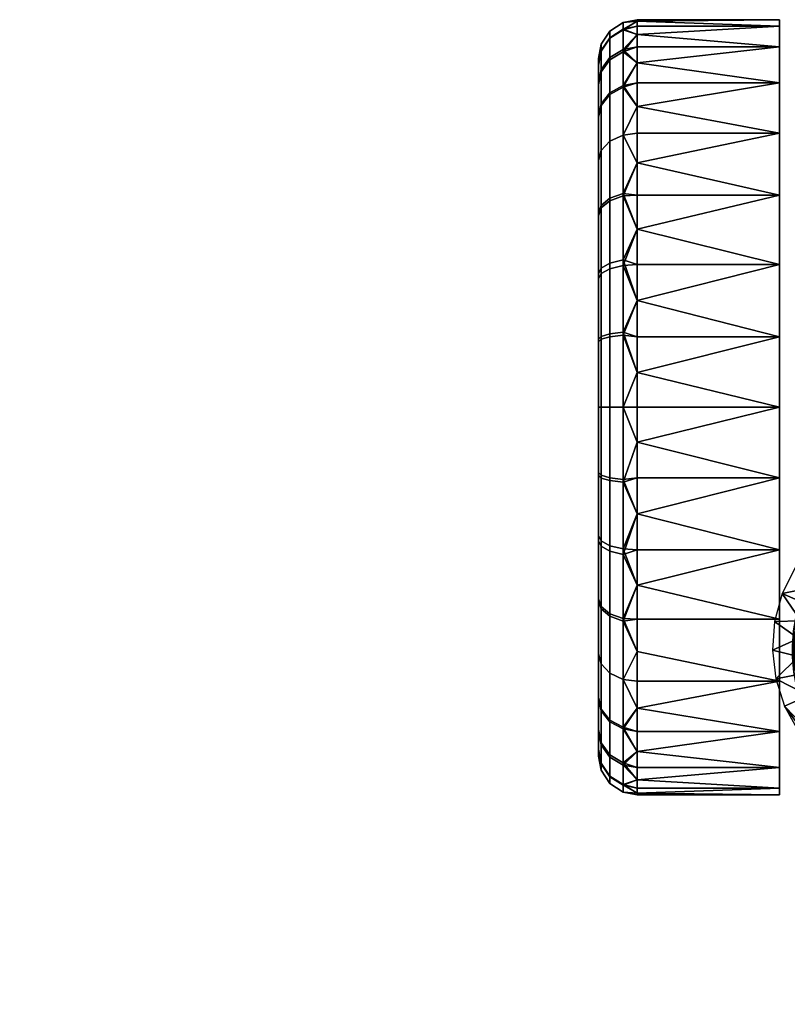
# Model space of a CAD drawing. Header units: millimetres. Extents: x -347 to 347, y -351 to 323.
# Tile 585 of 656: x -269 to -210, y 247 to 323. Entities that reach past the tile are written whole.
import ezdxf

# ---------------------------------------------------------------- set-up
doc = ezdxf.new("R2010")
doc.units = ezdxf.units.MM
doc.header["$MEASUREMENT"] = 0
doc.layers.add('kolecka', color=250, linetype='Continuous')
doc.layers.add('podnoz', color=7, linetype='Continuous')

msp = doc.modelspace()

# ---------------------------------------------------------------- meshes
at = {"layer": 'kolecka'}
mesh = msp.add_polyface(dxfattribs=at)
corners = [(-210.26, 320.65, 18.957), (-210.26, 317.867, 13.584), (-221.26, 319.405, 16.221), (-210.26, 322.256, 24.541), (-221.26, 322.256, 24.541), (-221.26, 322.635, 27.304), (-210.26, 322.757, 30), (-221.26, 322.757, 30), (-221.26, 322.635, 32.696), (-210.26, 322.256, 35.459), (-221.26, 320.65, 18.957), (-221.26, 321.599, 21.745), (-210.26, 320.65, 41.043), (-221.26, 320.65, 41.043), (-221.26, 319.405, 43.779), (-210.26, 317.867, 46.416), (-221.26, 322.256, 35.459), (-221.26, 321.599, 38.255), (-221.26, 317.867, 13.584), (-221.26, 317.867, 46.416), (-223.381, 319.834, 19.28), (-222.363, 320.456, 19.034), (-222.363, 317.654, 13.646), (-223.381, 317.096, 14.013), (-223.381, 321.362, 24.544), (-222.363, 322.018, 24.419), (-224.049, 320.363, 24.734), (-224.049, 318.889, 19.654), (-224.26, 319.278, 24.941), (-224.26, 317.862, 20.061), (-223.381, 321.879, 30), (-222.363, 322.547, 30), (-224.049, 320.862, 30), (-224.26, 319.758, 30), (-223.381, 321.318, 35.681), (-222.363, 321.973, 35.812), (-224.049, 320.32, 35.483), (-224.26, 319.237, 35.267), (-223.381, 319.662, 41.145), (-222.363, 320.28, 41.4), (-224.049, 318.723, 40.755), (-224.26, 317.702, 40.333), (-223.381, 316.969, 46.178), (-222.363, 317.525, 46.549)]
mesh.append_faces([[corners[k] for k in face] for face in [(0, 1, 2, 2), (3, 4, 5, 6), (6, 7, 8, 9), (0, 10, 11, 3), (12, 13, 14, 15), (9, 16, 17, 12), (1, 18, 2, 2), (0, 2, 10, 10), (3, 11, 4, 4), (9, 8, 16, 16), (7, 6, 5, 5), (12, 17, 13, 13), (19, 15, 14, 14), (20, 21, 22, 23), (24, 25, 21, 20), (26, 24, 20, 27), (28, 26, 27, 29), (30, 31, 25, 24), (32, 30, 24, 26), (33, 32, 26, 28), (34, 35, 31, 30), (36, 34, 30, 32), (37, 36, 32, 33), (38, 39, 35, 34), (40, 38, 34, 36), (41, 40, 36, 37), (42, 43, 39, 38), (21, 11, 10, 10), (25, 4, 11, 11), (31, 7, 5, 5), (31, 8, 7, 7), (25, 5, 4, 4), (35, 17, 16, 16), (39, 13, 17, 17), (43, 19, 14, 14), (39, 14, 13, 13), (35, 16, 8, 8), (21, 10, 2, 2), (25, 11, 21, 21), (31, 5, 25, 25), (39, 17, 35, 35), (43, 14, 39, 39), (31, 35, 8, 8), (22, 21, 2, 2), (37, 33, 28, 28)]])
mesh = msp.add_polyface(dxfattribs=at)
corners = [(-210.26, 309.173, 4.89), (-221.26, 309.173, 4.89), (-221.26, 311.666, 6.709), (-210.26, 313.97, 8.787), (-221.26, 313.97, 8.787), (-221.26, 316.047, 11.091), (-210.26, 317.867, 13.584), (-210.26, 317.867, 46.416), (-221.26, 317.867, 46.416), (-221.26, 316.047, 48.909), (-210.26, 313.97, 51.213), (-221.26, 313.97, 51.213), (-221.26, 311.666, 53.291), (-210.26, 309.173, 55.11), (-221.26, 317.867, 13.584), (-221.26, 309.173, 55.11), (-223.381, 313.349, 9.407), (-222.363, 313.822, 8.935), (-222.363, 309.307, 5.232), (-223.381, 308.935, 5.787), (-224.049, 312.63, 10.127), (-224.049, 308.37, 6.633), (-224.26, 311.849, 10.907), (-224.26, 307.757, 7.551), (-223.381, 317.096, 14.013), (-222.363, 317.654, 13.646), (-224.049, 316.246, 14.571), (-224.26, 315.323, 15.177), (-224.049, 318.889, 19.654), (-223.381, 319.834, 19.28), (-224.26, 317.862, 20.061), (-224.049, 316.124, 45.613), (-223.381, 316.969, 46.178), (-223.381, 319.662, 41.145), (-224.049, 318.723, 40.755), (-224.26, 315.206, 45), (-224.26, 317.702, 40.333), (-223.381, 313.349, 50.593), (-222.363, 313.822, 51.065), (-222.363, 317.525, 46.549), (-224.049, 312.63, 49.873), (-224.26, 311.849, 49.093), (-223.381, 308.744, 54.34), (-222.363, 309.111, 54.898), (-224.049, 308.186, 53.49), (-224.26, 307.58, 52.567), (-221.26, 319.405, 16.221), (-224.26, 319.278, 24.941), (-224.26, 319.237, 35.267)]
mesh.append_faces([[corners[k] for k in face] for face in [(0, 1, 2, 2), (3, 0, 2, 2), (3, 4, 5, 6), (7, 8, 9, 10), (10, 11, 12, 13), (3, 2, 4, 4), (14, 6, 5, 5), (10, 9, 11, 11), (13, 12, 15, 15), (16, 17, 18, 19), (20, 16, 19, 21), (22, 20, 21, 23), (24, 25, 17, 16), (26, 24, 16, 20), (27, 26, 20, 22), (28, 29, 24, 26), (30, 28, 26, 27), (31, 32, 33, 34), (35, 31, 34, 36), (37, 38, 39, 32), (40, 37, 32, 31), (41, 40, 31, 35), (42, 43, 38, 37), (44, 42, 37, 40), (45, 44, 40, 41), (18, 2, 1, 1), (17, 4, 2, 2), (25, 14, 5, 5), (25, 46, 14, 14), (17, 5, 4, 4), (39, 9, 8, 8), (17, 2, 18, 18), (25, 5, 17, 17), (38, 12, 11, 11), (43, 15, 12, 12), (43, 12, 38, 38), (38, 11, 9, 39), (23, 47, 27, 27), (27, 47, 30, 30), (22, 23, 27, 27), (23, 48, 47, 47), (45, 41, 35, 35), (23, 45, 35, 35), (48, 35, 36, 36), (23, 35, 48, 48)]])
mesh = msp.add_polyface(dxfattribs=at)
corners = [(-210.26, 292.757), (-221.26, 295.452, 0.121), (-210.26, 298.216, 0.501), (-210.26, 303.8, 2.106), (-221.26, 301.011, 1.158), (-210.26, 309.173, 4.89), (-221.26, 306.536, 3.351), (-221.26, 298.216, 0.501), (-221.26, 303.8, 2.106), (-221.26, 309.173, 4.89), (-210.26, 309.173, 55.11), (-221.26, 309.173, 55.11), (-221.26, 306.536, 56.649), (-210.26, 303.8, 57.894), (-221.26, 303.8, 57.894), (-221.26, 301.011, 58.842), (-210.26, 298.216, 59.499), (-221.26, 298.216, 59.499), (-221.26, 295.452, 59.879), (-223.381, 298.438, 1.439), (-222.363, 298.568, 0.783), (-222.363, 292.757, 0.211), (-223.381, 292.757, 0.879), (-224.049, 298.24, 2.436), (-224.049, 292.757, 1.896), (-223.381, 303.902, 3.095), (-222.363, 304.157, 2.477), (-224.049, 303.512, 4.034), (-224.26, 303.09, 5.054), (-224.26, 298.024, 3.519), (-223.381, 308.935, 5.787), (-222.363, 309.307, 5.232), (-224.049, 308.37, 6.633), (-224.26, 307.757, 7.551), (-223.381, 303.476, 57.077), (-222.363, 303.722, 57.698), (-222.363, 309.111, 54.898), (-223.381, 308.744, 54.34), (-224.049, 303.102, 56.131), (-224.049, 308.186, 53.49), (-224.26, 302.696, 55.104), (-224.26, 307.58, 52.567), (-223.381, 298.213, 58.605), (-222.363, 298.338, 59.261), (-224.049, 298.022, 57.606), (-224.26, 297.816, 56.521), (-224.26, 287.489, 56.48)]
mesh.append_faces([[corners[k] for k in face] for face in [(0, 1, 2, 2), (3, 2, 4, 4), (5, 3, 6, 6), (2, 1, 7, 7), (2, 7, 4, 4), (3, 8, 6, 6), (5, 6, 9, 9), (8, 3, 4, 4), (10, 11, 12, 13), (13, 14, 15, 16), (16, 17, 18, 18), (17, 16, 15, 15), (14, 13, 12, 12), (19, 20, 21, 22), (23, 19, 22, 24), (25, 26, 20, 19), (27, 25, 19, 23), (28, 27, 23, 29), (30, 31, 26, 25), (32, 30, 25, 27), (33, 32, 27, 28), (34, 35, 36, 37), (38, 34, 37, 39), (40, 38, 39, 41), (42, 43, 35, 34), (44, 42, 34, 38), (45, 44, 38, 40), (20, 7, 1, 1), (26, 8, 4, 4), (26, 6, 8, 8), (20, 4, 7, 7), (31, 9, 6, 6), (26, 4, 20, 20), (26, 31, 6, 6), (35, 14, 12, 12), (35, 15, 14, 14), (36, 12, 11, 11), (35, 12, 36, 36), (43, 18, 17, 17), (15, 35, 43, 43), (17, 15, 43, 43), (29, 33, 28, 28), (33, 46, 45, 45), (41, 45, 40, 40), (33, 45, 41, 41)]])
mesh = msp.add_polyface(dxfattribs=at)
corners = [(-221.26, 295.452, 0.121), (-210.26, 292.757), (-221.26, 292.757), (-210.26, 298.216, 59.499), (-221.26, 295.452, 59.879), (-221.26, 292.757, 60), (-210.26, 292.757, 60), (-221.26, 290.061, 59.879), (-210.26, 287.298, 59.499), (-221.26, 287.298, 59.499), (-221.26, 284.502, 58.842), (-210.26, 281.714, 57.894), (-210.26, 281.714, 2.106), (-221.26, 281.714, 2.106), (-221.26, 284.502, 1.158), (-210.26, 287.298, 0.501), (-221.26, 287.298, 0.501), (-221.26, 290.061, 0.121), (-224.26, 298.024, 3.519), (-224.049, 298.24, 2.436), (-224.049, 292.757, 1.896), (-224.26, 292.757, 3), (-223.381, 292.757, 59.122), (-222.363, 292.757, 59.79), (-222.363, 298.338, 59.261), (-223.381, 298.213, 58.605), (-224.049, 292.757, 58.105), (-224.049, 298.022, 57.606), (-224.26, 292.757, 57.001), (-224.26, 297.816, 56.521), (-223.381, 287.075, 58.561), (-222.363, 286.945, 59.216), (-224.049, 287.274, 57.563), (-224.26, 287.489, 56.48), (-223.381, 281.612, 56.906), (-222.363, 281.356, 57.523), (-224.049, 282.001, 55.966), (-224.26, 282.424, 54.946), (-223.381, 287.301, 1.395), (-222.363, 287.175, 0.738), (-222.363, 281.791, 2.302), (-223.381, 282.037, 2.923), (-224.049, 287.491, 2.394), (-224.049, 282.412, 3.869), (-224.26, 287.698, 3.478), (-224.26, 282.818, 4.895), (-223.381, 292.757, 0.879), (-222.363, 292.757, 0.211), (-222.363, 298.568, 0.783), (-224.26, 307.757, 7.551), (-224.26, 277.934, 7.433)]
mesh.append_faces([[corners[k] for k in face] for face in [(0, 1, 2, 2), (3, 4, 5, 6), (5, 7, 6, 6), (8, 6, 7, 7), (8, 7, 9, 9), (8, 9, 10, 11), (12, 13, 14, 15), (15, 16, 17, 1), (15, 14, 16, 16), (1, 17, 2, 2), (18, 19, 20, 21), (22, 23, 24, 25), (26, 22, 25, 27), (28, 26, 27, 29), (30, 31, 23, 22), (32, 30, 22, 26), (33, 32, 26, 28), (34, 35, 31, 30), (36, 34, 30, 32), (37, 36, 32, 33), (38, 39, 40, 41), (42, 38, 41, 43), (44, 42, 43, 45), (46, 47, 39, 38), (20, 46, 38, 42), (21, 20, 42, 44), (47, 0, 2, 2), (48, 0, 47, 47), (5, 4, 23, 23), (24, 23, 4, 4), (31, 9, 7, 7), (31, 10, 9, 9), (31, 7, 23, 23), (35, 10, 31, 31), (39, 16, 14, 14), (47, 2, 17, 17), (47, 17, 16, 39), (14, 40, 39, 39), (5, 23, 7, 7), (33, 49, 50, 50), (28, 29, 33, 33), (44, 50, 18, 18), (49, 18, 50, 50), (21, 44, 18, 18)]])
mesh = msp.add_polyface(dxfattribs=at)
corners = [(-210.26, 281.714, 57.894), (-221.26, 281.714, 57.894), (-221.26, 278.978, 56.649), (-210.26, 276.341, 55.11), (-221.26, 276.341, 55.11), (-221.26, 273.848, 53.291), (-210.26, 271.543, 51.213), (-221.26, 284.502, 58.842), (-221.26, 271.543, 51.213), (-210.26, 271.543, 8.787), (-221.26, 269.466, 11.091), (-221.26, 271.543, 8.787), (-221.26, 273.848, 6.709), (-210.26, 281.714, 2.106), (-221.26, 278.978, 3.351), (-221.26, 281.714, 2.106), (-223.381, 276.579, 54.213), (-222.363, 276.208, 54.768), (-222.363, 281.356, 57.523), (-223.381, 281.612, 56.906), (-224.049, 277.144, 53.367), (-224.049, 282.001, 55.966), (-224.26, 277.757, 52.449), (-224.26, 282.424, 54.946), (-223.381, 272.164, 50.593), (-222.363, 271.692, 51.065), (-224.049, 272.883, 49.873), (-224.26, 273.664, 49.092), (-224.049, 269.267, 45.429), (-223.381, 268.417, 45.988), (-224.26, 270.19, 44.823), (-224.049, 272.883, 10.127), (-223.381, 272.164, 9.407), (-223.381, 268.544, 13.822), (-224.049, 269.39, 14.387), (-224.26, 273.664, 10.907), (-224.26, 270.308, 15), (-223.381, 276.769, 5.66), (-222.363, 276.402, 5.102), (-222.363, 271.692, 8.935), (-224.049, 277.328, 6.51), (-224.26, 277.934, 7.433), (-223.381, 282.037, 2.923), (-222.363, 281.791, 2.302), (-224.049, 282.412, 3.869), (-224.26, 282.818, 4.895), (-221.26, 269.466, 48.909), (-221.26, 276.341, 4.89), (-221.26, 284.502, 1.158), (-224.26, 287.698, 3.478), (-224.26, 266.235, 35.059), (-224.26, 287.489, 56.48)]
mesh.append_faces([[corners[k] for k in face] for face in [(0, 1, 2, 3), (3, 4, 5, 6), (0, 7, 1, 1), (3, 2, 4, 4), (8, 6, 5, 5), (9, 10, 11, 11), (9, 11, 12, 12), (13, 14, 15, 15), (16, 17, 18, 19), (20, 16, 19, 21), (22, 20, 21, 23), (24, 25, 17, 16), (26, 24, 16, 20), (27, 26, 20, 22), (28, 29, 24, 26), (30, 28, 26, 27), (31, 32, 33, 34), (35, 31, 34, 36), (37, 38, 39, 32), (40, 37, 32, 31), (41, 40, 31, 35), (42, 43, 38, 37), (44, 42, 37, 40), (45, 44, 40, 41), (18, 2, 1, 1), (17, 4, 2, 2), (18, 1, 7, 7), (25, 8, 5, 5), (25, 46, 8, 8), (17, 5, 4, 4), (25, 5, 17, 17), (18, 17, 2, 2), (38, 47, 12, 12), (38, 14, 47, 47), (43, 48, 15, 15), (43, 15, 14, 14), (38, 12, 11, 39), (43, 14, 38, 38), (41, 49, 45, 45), (41, 35, 36, 36), (30, 27, 22, 22), (22, 50, 30, 30), (51, 22, 23, 23), (41, 50, 22, 22), (41, 22, 51, 51)]])
mesh = msp.add_polyface(dxfattribs=at)
corners = [(-188.26, 281.714, 57.894), (-188.26, 276.341, 55.11), (-177.26, 278.978, 56.649), (-177.26, 281.714, 57.894), (-188.26, 271.543, 51.213), (-177.26, 273.848, 53.291), (-177.26, 276.341, 55.11), (-177.26, 284.502, 58.842), (-177.26, 271.543, 51.213), (-188.26, 267.647, 46.416), (-177.26, 269.466, 48.909), (-188.26, 264.863, 41.043), (-177.26, 266.108, 43.779), (-177.26, 267.647, 46.416), (-188.26, 264.863, 18.957), (-188.26, 267.647, 13.584), (-177.26, 266.108, 16.221), (-177.26, 264.863, 18.957), (-188.26, 271.543, 8.787), (-177.26, 269.466, 11.091), (-177.26, 267.647, 13.584), (-188.26, 276.341, 4.89), (-188.26, 281.714, 2.106), (-177.26, 278.978, 3.351), (-177.26, 276.341, 4.89), (-177.26, 273.848, 6.709), (-177.26, 271.543, 8.787), (-177.26, 264.863, 41.043), (-177.26, 281.714, 2.106), (-176.154, 281.356, 57.523), (-176.154, 276.208, 54.768), (-176.154, 271.692, 51.065), (-176.154, 267.859, 46.354), (-176.154, 265.059, 40.966), (-176.154, 265.234, 18.6), (-177.26, 263.915, 21.745), (-176.154, 267.989, 13.451), (-176.154, 271.692, 8.935), (-177.26, 263.915, 38.255), (-176.154, 276.402, 5.102), (-176.154, 281.791, 2.302), (-210.26, 276.341, 4.89), (-221.26, 276.341, 4.89), (-221.26, 278.978, 3.351), (-210.26, 281.714, 2.106), (-210.26, 271.543, 8.787), (-221.26, 273.848, 6.709)]
mesh.append_faces([[corners[k] for k in face] for face in [(0, 1, 2, 3), (1, 4, 5, 6), (0, 3, 7, 7), (1, 6, 2, 2), (8, 5, 4, 4), (4, 9, 10, 8), (9, 11, 12, 13), (14, 15, 16, 17), (15, 18, 19, 20), (21, 22, 23, 24), (18, 21, 25, 26), (9, 13, 10, 10), (11, 27, 12, 12), (15, 20, 16, 16), (18, 26, 19, 19), (22, 28, 23, 23), (24, 25, 21, 21), (29, 3, 2, 2), (30, 2, 6, 6), (29, 7, 3, 3), (31, 5, 8, 8), (31, 8, 10, 10), (32, 13, 12, 12), (33, 12, 27, 27), (32, 10, 13, 13), (30, 6, 5, 5), (34, 35, 17, 17), (34, 17, 16, 16), (36, 20, 19, 19), (37, 19, 26, 26), (36, 16, 20, 20), (33, 27, 38, 38), (31, 30, 5, 5), (32, 31, 10, 10), (29, 2, 30, 30), (36, 34, 16, 16), (32, 12, 33, 33), (39, 25, 24, 24), (39, 24, 23, 23), (40, 23, 28, 28), (39, 37, 26, 25), (40, 39, 23, 23), (19, 37, 36, 36), (41, 42, 43, 44), (45, 46, 42, 41)]])
mesh = msp.add_polyface(dxfattribs=at)
corners = [(-210.26, 271.543, 51.213), (-221.26, 271.543, 51.213), (-221.26, 269.466, 48.909), (-210.26, 267.647, 46.416), (-221.26, 267.647, 46.416), (-221.26, 266.108, 43.779), (-210.26, 264.863, 41.043), (-210.26, 264.863, 18.957), (-221.26, 264.863, 18.957), (-221.26, 266.108, 16.221), (-210.26, 267.647, 13.584), (-221.26, 267.647, 13.584), (-221.26, 269.466, 11.091), (-210.26, 271.543, 8.787), (-221.26, 264.863, 41.043), (-221.26, 263.915, 21.745), (-223.381, 268.417, 45.988), (-222.363, 267.859, 46.354), (-222.363, 271.692, 51.065), (-223.381, 272.164, 50.593), (-223.381, 265.68, 40.72), (-222.363, 265.059, 40.966), (-224.049, 266.625, 40.345), (-224.049, 269.267, 45.429), (-224.26, 267.652, 39.939), (-224.26, 270.19, 44.823), (-223.381, 264.152, 35.456), (-222.363, 263.495, 35.582), (-224.049, 265.151, 35.266), (-224.26, 266.235, 35.059), (-224.049, 264.652, 30), (-223.381, 263.635, 30), (-224.26, 265.756, 30), (-224.049, 265.193, 24.517), (-223.381, 264.196, 24.319), (-224.26, 266.276, 24.733), (-223.381, 265.851, 18.855), (-222.363, 265.234, 18.6), (-222.363, 263.541, 24.188), (-224.049, 266.791, 19.245), (-224.26, 267.811, 19.667), (-223.381, 268.544, 13.822), (-222.363, 267.989, 13.451), (-224.049, 269.39, 14.387), (-224.26, 270.308, 15), (-223.381, 272.164, 9.407), (-222.363, 271.692, 8.935), (-221.26, 271.543, 8.787), (-221.26, 263.915, 38.255), (-224.26, 277.934, 7.433)]
mesh.append_faces([[corners[k] for k in face] for face in [(0, 1, 2, 3), (3, 4, 5, 6), (7, 8, 9, 10), (10, 11, 12, 13), (3, 2, 4, 4), (6, 5, 14, 14), (10, 9, 11, 11), (8, 7, 15, 15), (16, 17, 18, 19), (20, 21, 17, 16), (22, 20, 16, 23), (24, 22, 23, 25), (26, 27, 21, 20), (28, 26, 20, 22), (29, 28, 22, 24), (30, 31, 26, 28), (32, 30, 28, 29), (33, 34, 31, 30), (35, 33, 30, 32), (36, 37, 38, 34), (39, 36, 34, 33), (40, 39, 33, 35), (41, 42, 37, 36), (43, 41, 36, 39), (44, 43, 39, 40), (45, 46, 42, 41), (17, 5, 4, 4), (21, 14, 5, 5), (17, 4, 2, 2), (37, 8, 15, 15), (37, 9, 8, 8), (42, 12, 11, 11), (46, 47, 12, 12), (42, 11, 9, 9), (21, 48, 14, 14), (17, 2, 18, 18), (27, 48, 21, 21), (42, 9, 37, 37), (17, 21, 5, 5), (12, 42, 46, 46), (35, 44, 40, 40), (32, 29, 35, 35), (49, 44, 35, 35), (29, 49, 35, 35), (25, 29, 24, 24)]])
mesh = msp.add_polyface(dxfattribs=at)
corners = [(-188.26, 263.258, 35.459), (-188.26, 262.757, 30), (-177.26, 262.878, 32.696), (-177.26, 263.258, 35.459), (-188.26, 263.258, 24.541), (-177.26, 262.878, 27.304), (-177.26, 262.757, 30), (-188.26, 264.863, 41.043), (-177.26, 263.915, 38.255), (-177.26, 264.863, 41.043), (-188.26, 264.863, 18.957), (-177.26, 264.863, 18.957), (-177.26, 263.915, 21.745), (-177.26, 263.258, 24.541), (-175.138, 263.635, 30), (-175.138, 264.152, 35.456), (-176.154, 263.495, 35.582), (-176.154, 262.966, 30), (-175.138, 264.196, 24.319), (-176.154, 263.541, 24.188), (-176.154, 265.059, 40.966), (-176.154, 265.234, 18.6), (-210.26, 263.258, 35.459), (-221.26, 263.258, 35.459), (-221.26, 262.878, 32.696), (-210.26, 262.757, 30), (-221.26, 262.757, 30), (-221.26, 262.878, 27.304), (-210.26, 263.258, 24.541), (-210.26, 264.863, 41.043), (-221.26, 264.863, 41.043), (-221.26, 263.915, 38.255), (-221.26, 263.258, 24.541), (-221.26, 263.915, 21.745), (-210.26, 264.863, 18.957), (-223.381, 263.635, 30), (-222.363, 262.966, 30), (-222.363, 263.495, 35.582), (-223.381, 264.152, 35.456), (-223.381, 264.196, 24.319), (-222.363, 263.541, 24.188), (-222.363, 265.234, 18.6), (-300.408, -56.257, 30), (-300.408, -56.378, 27.304), (-311.408, -56.257, 30), (-299.304, -56.466, 30), (-300.408, -56.378, 32.696), (-333.408, -56.758, 24.541), (-344.408, -56.378, 27.304), (-344.408, -56.257, 30), (-333.408, -56.257, 30), (-344.408, -56.378, 32.696), (-333.408, -56.758, 35.459), (-345.513, -56.466, 30)]
mesh.append_faces([[corners[k] for k in face] for face in [(0, 1, 2, 3), (1, 4, 5, 6), (7, 0, 8, 9), (4, 10, 11, 12), (1, 6, 2, 2), (4, 13, 5, 5), (4, 12, 13, 13), (3, 8, 0, 0), (14, 15, 16, 17), (18, 14, 17, 19), (16, 8, 3, 3), (16, 3, 2, 2), (17, 6, 5, 5), (19, 5, 13, 13), (17, 2, 6, 6), (19, 13, 12, 12), (16, 20, 8, 8), (17, 16, 2, 2), (21, 19, 12, 12), (17, 5, 19, 19), (22, 23, 24, 25), (25, 26, 27, 28), (29, 30, 31, 22), (28, 32, 33, 34), (25, 24, 26, 26), (28, 27, 32, 32), (23, 22, 31, 31), (35, 36, 37, 38), (39, 40, 36, 35), (37, 23, 31, 31), (37, 24, 23, 23), (36, 27, 26, 26), (40, 32, 27, 27), (36, 26, 24, 24), (40, 33, 32, 32), (36, 24, 37, 37), (41, 33, 40, 40), (36, 40, 27, 27), (42, 43, 44, 44), (45, 43, 42, 42), (45, 42, 46, 46), (47, 48, 49, 50), (50, 49, 51, 52), (53, 49, 48, 48), (53, 51, 49, 49)]])
at = {"layer": 'podnoz'}
mesh = msp.add_polyface(dxfattribs=at)
corners = [(-207.768, 276.187, 97.452), (-205.884, 268.744, 99.107), (-207.425, 277.382, 97.277), (-207.932, 274.959, 97.659), (-207.92, 273.724, 97.891), (-207.641, 278.827, 96.222), (-206.875, 280.009, 96.119), (-209.057, 280.325, 64), (-207.7, 282.096, 64), (-205.946, 281.069, 96.055), (-210.049, 278.327, 64), (-208.223, 277.551, 96.364), (-208.791, 274.85, 96.746), (-208.605, 276.219, 96.54), (-210.641, 276.177, 64), (-208.779, 273.472, 96.978), (-210.809, 273.953, 64), (-210.547, 271.738, 64), (-208.779, 273.472, 96.978), (-207.731, 272.509, 98.144), (-207.92, 273.724, 97.891), (-208.791, 274.85, 96.746), (-208.605, 276.219, 96.54), (-207.932, 274.959, 97.659), (-208.223, 277.551, 96.364), (-207.768, 276.187, 97.452), (-207.641, 278.827, 96.222), (-207.425, 277.382, 97.277), (-206.902, 278.527, 97.135), (-206.217, 279.588, 97.031), (-206.875, 280.009, 96.119), (-205.383, 280.54, 96.967), (-205.946, 281.069, 96.055), (-204.419, 281.358, 96.945), (-208.26, 262.83, 32.606), (-208.26, 322.676, 32.196), (-208.26, 262.728, 30.473), (-208.26, 262.757, 28.334), (-208.26, 322.729, 28.713), (-208.26, 262.932, 26.202), (-208.26, 263.063, 34.728), (-208.26, 322.215, 35.673), (-208.26, 263.846, 38.9), (-208.26, 321.352, 39.073), (-208.26, 263.416, 36.822), (-208.26, 321.67, 22), (-208.26, 263.263, 24.086), (-208.26, 320.107, 42.327), (-208.26, 264.307, 40.959), (-208.26, 316.631, 48.166), (-208.26, 264.789, 43.012), (-208.26, 265.788, 47.082), (-208.26, 309.126, 55.14), (-208.26, 265.283, 45.049), (-208.26, 266.299, 49.098), (-208.26, 266.816, 51.113), (-208.26, 292.757, 60), (-208.26, 263.748, 22), (-208.26, 268.885, 59.066), (-208.26, 269.127, 60), (-208.26, 278.616, 60), (-208.663, 277.658, 60.605), (-208.26, 278.616, 60), (-208.635, 270.091, 60.563), (-208.98, 276.601, 61.082), (-208.939, 271.133, 61.021), (-208.26, 269.127, 60), (-209.157, 272.247, 61.347), (-209.26, 273.413, 61.5), (-209.188, 275.455, 61.392), (-209.26, 274.257, 61.5), (-209.26, 274.257, 63), (-209.26, 274.257, 61.5), (-209.26, 273.413, 61.5), (-209.157, 272.247, 61.347), (-206.33, 281.328, 63), (-206.648, 280.995, 60), (-207.545, 279.855, 60), (-207.629, 279.729, 63), (-208.26, 278.616, 60), (-208.557, 277.938, 63), (-209.188, 275.455, 61.392), (-208.663, 277.658, 60.605), (-208.98, 276.601, 61.082), (-209.26, 274.257, 63), (-208.916, 271.678, 63), (-208.557, 277.938, 63), (-207.629, 279.729, 63), (-206.33, 281.328, 63), (-204.731, 282.627, 63), (-202.94, 283.555, 63)]
mesh.append_faces([[corners[k] for k in face] for face in [(0, 1, 2, 2), (3, 1, 0, 0), (4, 1, 3, 3), (5, 6, 7, 7), (8, 6, 9, 9), (5, 10, 11, 11), (12, 13, 14, 14), (15, 12, 16, 16), (13, 11, 10, 10), (10, 5, 7, 7), (16, 12, 14, 14), (17, 15, 16, 16), (10, 14, 13, 13), (18, 19, 20, 20), (20, 21, 18, 18), (22, 21, 23, 23), (20, 23, 21, 21), (24, 22, 25, 25), (23, 25, 22, 22), (26, 27, 28, 28), (25, 27, 24, 24), (28, 29, 30, 30), (24, 27, 26, 26), (29, 31, 30, 30), (32, 31, 33, 33), (30, 31, 32, 32), (26, 28, 30, 30), (34, 35, 36, 36), (37, 38, 39, 39), (40, 41, 34, 34), (42, 43, 44, 44), (39, 45, 46, 46), (47, 42, 48, 48), (49, 48, 50, 50), (51, 52, 53, 53), (54, 55, 56, 56), (46, 45, 57, 57), (58, 59, 60, 60), (60, 56, 55, 55), (61, 62, 63, 63), (64, 61, 65, 65), (66, 63, 62, 62), (65, 67, 64, 64), (67, 68, 69, 69), (70, 69, 68, 68), (64, 67, 69, 69), (71, 72, 73, 73), (71, 73, 74, 74), (75, 76, 77, 78), (78, 77, 79, 80), (71, 81, 72, 72), (81, 71, 80, 80), (79, 82, 80, 80), (82, 83, 80, 80), (83, 81, 80, 80), (84, 85, 86, 86), (86, 85, 87, 87), (88, 85, 89, 89), (88, 87, 85, 85), (85, 90, 89, 89)]])
mesh = msp.add_polyface(dxfattribs=at)
corners = [(-183.773, 237.135, 108.128), (-206.217, 279.588, 97.031), (-206.902, 278.527, 97.135), (-207.731, 272.509, 98.144), (-205.884, 268.744, 99.107), (-207.92, 273.724, 97.891), (-207.249, 271.026, 98.488), (-206.519, 269.708, 98.837), (-206.385, 269.497, 98.896), (-206.163, 269.15, 98.992), (-205.486, 264.474, 64), (-208.545, 267.821, 68.97), (-208.794, 267.656, 64), (-206.865, 266.339, 74.278), (-208.297, 267.986, 73.94), (-208.028, 270.45, 97.575), (-208.569, 272.115, 97.231), (-210.547, 271.738, 64), (-208.779, 273.472, 96.978), (-207.233, 269.008, 97.924), (-209.869, 269.614, 64), (-207.093, 268.785, 97.982), (-206.574, 268.006, 98.193), (-206.857, 268.418, 98.078), (-206.574, 268.006, 98.193), (-205.884, 268.744, 99.107), (-206.857, 268.418, 98.078), (-207.093, 268.785, 97.982), (-206.163, 269.15, 98.992), (-206.385, 269.497, 98.896), (-206.519, 269.708, 98.837), (-207.233, 269.008, 97.924), (-207.249, 271.026, 98.488), (-208.028, 270.45, 97.575), (-208.569, 272.115, 97.231), (-207.731, 272.509, 98.144), (-208.779, 273.472, 96.978), (-208.26, 292.757, 60), (-208.26, 265.788, 47.082), (-208.26, 266.299, 49.098), (-208.26, 266.816, 51.113), (-208.26, 267.334, 53.11), (-208.26, 278.616, 60), (-208.26, 267.854, 55.106), (-208.26, 268.37, 57.086), (-208.26, 268.885, 59.066), (-208.939, 271.133, 61.021), (-208.663, 277.658, 60.605), (-208.635, 270.091, 60.563), (-205.916, 265.445, 54.936), (-207.521, 266.882, 55.034), (-207.323, 265.849, 50.995), (-205.71, 264.702, 50.869), (-206.122, 266.272, 58.981), (-207.721, 268.018, 59.037), (-208.26, 266.816, 51.113), (-208.26, 266.299, 49.098), (-207.125, 264.924, 46.924), (-208.916, 271.678, 63), (-208.939, 271.133, 61.021), (-208.635, 270.091, 60.563), (-209.157, 272.247, 61.347), (-208.26, 268.37, 57.086), (-208.26, 267.854, 55.106), (-208.26, 267.334, 53.11), (-209.26, 274.257, 63), (-207.92, 269.257, 63), (-208.26, 268.885, 59.066), (-206.328, 267.185, 63), (-204.093, 264.928, 58.941), (-204.259, 265.596, 63), (-208.26, 269.127, 60), (-206.328, 267.185, 63), (-208.916, 271.678, 63), (-207.92, 269.257, 63), (-201.847, 264.6, 63), (-204.259, 265.596, 63), (-196.672, 264.6, 63), (-189.602, 271.678, 63)]
mesh.append_faces([[corners[k] for k in face] for face in [(0, 1, 2, 2), (3, 4, 5, 5), (4, 3, 6, 6), (6, 7, 8, 8), (4, 8, 9, 9), (8, 4, 6, 6), (10, 11, 12, 12), (11, 13, 14, 14), (10, 13, 11, 11), (15, 16, 17, 17), (17, 16, 18, 18), (19, 15, 14, 14), (15, 20, 14, 14), (12, 11, 20, 20), (14, 20, 11, 11), (15, 17, 20, 20), (14, 21, 19, 19), (14, 22, 23, 23), (21, 14, 23, 23), (24, 25, 26, 26), (27, 28, 29, 29), (25, 28, 26, 26), (29, 30, 31, 31), (30, 32, 31, 31), (33, 31, 32, 32), (34, 33, 32, 32), (27, 29, 31, 31), (26, 28, 27, 27), (35, 36, 34, 34), (32, 35, 34, 34), (37, 38, 39, 39), (40, 41, 42, 42), (43, 42, 41, 41), (42, 44, 45, 45), (44, 42, 43, 43), (46, 47, 48, 48), (49, 50, 51, 52), (53, 54, 50, 49), (51, 55, 56, 56), (57, 51, 56, 56), (58, 59, 60, 60), (58, 61, 59, 59), (62, 63, 50, 50), (64, 50, 63, 63), (65, 61, 58, 58), (58, 60, 66, 66), (62, 50, 54, 54), (51, 50, 64, 64), (67, 62, 54, 54), (53, 68, 66, 54), (69, 70, 68, 53), (71, 67, 54, 54), (71, 54, 66, 66), (60, 71, 66, 66), (51, 64, 55, 55), (72, 73, 74, 74), (75, 73, 72, 72), (76, 75, 72, 72), (73, 75, 77, 77), (77, 78, 73, 73)]])

doc.saveas('drawing.dxf')
